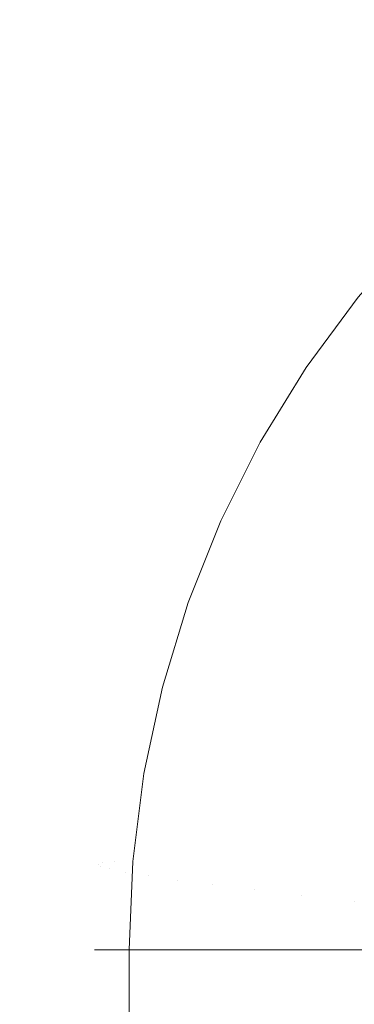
# Model space of a CAD drawing. Header units: inches. Extents: x -412 to -304, y -62 to 18.
# Tile 331 of 656: x -354.48984 to -354.48204, y -29.33164 to -29.30874. Entities that reach past the tile are written whole.
import ezdxf

# ---------------------------------------------------------------- set-up
doc = ezdxf.new("R2010")
doc.units = ezdxf.units.IN
doc.header["$LTSCALE"] = 32
doc.header["$MEASUREMENT"] = 0
for name, color, linetype, lineweight in [('Black', 7, 'Continuous', 18), ('Drawing', 7, 'Continuous', 18), ('GDSPowerModule-White', 7, 'Continuous', 13), ('None', 7, 'Continuous', 18), ('SolidLine', 7, 'Continuous', 15), ('Wood_1-H', 7, 'Continuous', 13)]:
    doc.layers.add(name, color=color, linetype=linetype, lineweight=lineweight)

# ---------------------------------------------------------------- blocks, each defined once
blk = doc.blocks.new('Group-20')
at = {"layer": 'Black'}
for points in [[(-34.547937, 16.536126, 28.979102), (34.547937, 16.536126, 28.979102), (34.547937, -16.536126, 28.979102), (-34.547937, -16.536126, 28.979102)], [(-34.547937, 16.536126, 27.700787), (34.547937, 16.536126, 27.700787), (34.547937, -16.536126, 27.700787), (-34.547937, -16.536126, 27.700787)]]:
    blk.add_3dface(points, dxfattribs=at)
at = {"layer": 'Wood_1-H'}
for points in [[(-35.964937, 17.953126, 28.998787), (35.964937, 17.953126, 28.998787), (35.964937, -17.953126, 28.998787), (-35.964937, -17.953126, 28.998787)], [(-35.964937, 17.953126, 28.979102), (35.964937, 17.953126, 28.979102), (35.964937, -17.953126, 28.979102), (-35.964937, -17.953126, 28.979102)]]:
    blk.add_3dface(points, dxfattribs=at)
blk = doc.blocks.new('MpHtAdjTrough-1095 (3D)')
at = {"layer": 'Black'}
for points in [[(-17.362205, 7.156693, -4.03907), (17.362205, 7.156693, -4.03907), (17.362205, 2.599737, -4.03907), (-17.362205, 2.599737, -4.03907)], [(17.362205, 7.156693, -3.979228), (-17.362205, 7.156693, -3.979228), (-17.362205, 2.619965, -3.979228), (17.362205, 2.619965, -3.979228)]]:
    blk.add_3dface(points, dxfattribs=at)
blk = doc.blocks.new('MP-Hardwire (3D)')
at = {"layer": 'Black'}
for points, invisible_edges in [([(5.427785, 0.767656), (5.427785, 0.82644), (-6.796133, 0.580648), (-6.796133, 0.364113)], 10), ([(5.427785, 0.767656), (-6.892436, -0.275988), (-6.884715, -0.275651)], 9), ([(-6.797479, 0.348731), (-6.892436, -0.275988), (5.427785, 0.767656)], 11), ([(-6.884715, -0.275651), (5.66357, 0.319822), (5.660001, 0.326676), (5.427785, 0.767656)], 13), ([(5.427785, 0.767656), (-6.79647, 0.356392), (-6.797479, 0.348731)], 9), ([(-6.796133, 0.364113), (-6.79647, 0.356392), (5.427785, 0.767656)], 10)]:
    blk.add_3dface(points, dxfattribs=dict(at, invisible_edges=invisible_edges))
blk.add_3dface([(-4.138306, -0.433046, -1.064714), (-4.138306, 0.433096, -1.064714), (-3.783975, 0.433096, -1.064714), (-3.783975, -0.433046, -1.064714)], dxfattribs=at)
at = {"layer": 'GDSPowerModule-White'}
for points, invisible_edges in [([(-3.827282, 0.415172, -1.487558), (-3.827282, 0.415263, -1.48961), (-4.094999, 0.415263, -1.48961), (-4.094999, 0.41525, -1.489305)], 10), ([(-4.094999, 0.415263, -1.48961), (-3.827282, 0.415263, -1.48961), (-3.827282, 0.415176, -1.491661), (-4.094999, 0.415176, -1.491661)], 5), ([(-4.094999, 0.41525, -1.489305), (-4.094999, 0.415172, -1.487558), (-3.827282, 0.415172, -1.487558)], 10), ([(-3.827282, 0.415263, -1.48961), (-3.825286, 0.415177, -1.489327), (-3.825335, 0.415125, -1.491279)], 11), ([(-3.825335, 0.415125, -1.491279), (-3.827282, 0.415176, -1.491661), (-3.827282, 0.415263, -1.48961)], 9), ([(-3.825286, 0.415177, -1.489327), (-3.827282, 0.415263, -1.48961), (-3.827282, 0.415172, -1.487558)], 9), ([(-3.827282, 0.415176, -1.491661), (-3.827282, 0.41491, -1.493698), (-4.094999, 0.41491, -1.493698), (-4.094999, 0.414976, -1.493195)], 10), ([(-4.094999, 0.414976, -1.493195), (-4.094999, 0.415176, -1.491661), (-3.827282, 0.415176, -1.491661)], 10), ([(-4.094999, 0.414903, -1.485522), (-3.827282, 0.414903, -1.485522), (-3.827282, 0.415172, -1.487558), (-4.094999, 0.415172, -1.487558)], 5), ([(-3.827282, 0.415172, -1.487558), (-3.825252, 0.415068, -1.487378), (-3.825286, 0.415177, -1.489327)], 11), ([(-3.827282, 0.415176, -1.491661), (-3.825335, 0.415125, -1.491279), (-3.825397, 0.414913, -1.493218)], 11), ([(-3.825397, 0.414913, -1.493218), (-3.827282, 0.41491, -1.493698), (-3.827282, 0.415176, -1.491661)], 9), ([(-3.825252, 0.415068, -1.487378), (-3.827282, 0.415172, -1.487558), (-3.827282, 0.414903, -1.485522)], 9), ([(-3.827282, 0.414903, -1.485522), (-3.82523, 0.414799, -1.485445), (-3.825252, 0.415068, -1.487378)], 11), ([(-3.823526, 0.414675, -1.493282), (-3.825397, 0.414913, -1.493218), (-3.825335, 0.415125, -1.491279), (-3.823403, 0.414879, -1.491344)], 15), ([(-3.823403, 0.414879, -1.491344), (-3.825335, 0.415125, -1.491279), (-3.825286, 0.415177, -1.489327), (-3.823306, 0.414925, -1.489395)], 15), ([(-3.823306, 0.414925, -1.489395), (-3.825286, 0.415177, -1.489327), (-3.825252, 0.415068, -1.487378), (-3.823236, 0.414811, -1.487447)], 15), ([(-3.823236, 0.414811, -1.487447), (-3.825252, 0.415068, -1.487378), (-3.82523, 0.414799, -1.485445), (-3.823194, 0.41454, -1.485514)], 15), ([(-4.094999, 0.41491, -1.493698), (-3.827282, 0.41491, -1.493698), (-3.827282, 0.414469, -1.495704), (-4.094999, 0.414469, -1.495704)], 5), ([(-3.827282, 0.414881, -1.485423), (-3.827282, 0.414903, -1.485522), (-4.094999, 0.414903, -1.485522), (-4.094999, 0.414881, -1.485423)], 10), ([(-4.094999, 0.414881, -1.485423), (-4.094999, 0.414458, -1.483517), (-3.827282, 0.414458, -1.483517), (-3.827282, 0.414881, -1.485423)], 8), ([(-3.827282, 0.41491, -1.493698), (-3.825397, 0.414913, -1.493218), (-3.825472, 0.414542, -1.495134)], 11), ([(-3.825472, 0.414542, -1.495134), (-3.827282, 0.414469, -1.495704), (-3.827282, 0.41491, -1.493698)], 9), ([(-3.827282, 0.414903, -1.485522), (-3.827282, 0.414881, -1.485423), (-3.82523, 0.414799, -1.485445)], 10), ([(-3.82523, 0.414799, -1.485445), (-3.827282, 0.414881, -1.485423), (-3.827282, 0.414458, -1.483517), (-3.825223, 0.414371, -1.48354)], 9), ([(-3.823675, 0.414313, -1.495195), (-3.825472, 0.414542, -1.495134), (-3.825397, 0.414913, -1.493218), (-3.823526, 0.414675, -1.493282)], 15), ([(-3.823194, 0.41454, -1.485514), (-3.82523, 0.414799, -1.485445), (-3.825223, 0.414371, -1.48354), (-3.82318, 0.414111, -1.483609)], 11), ([(-3.821683, 0.41428, -1.493388), (-3.823526, 0.414675, -1.493282), (-3.823403, 0.414879, -1.491344), (-3.8215, 0.414472, -1.491454)], 15), ([(-3.8215, 0.414472, -1.491454), (-3.823403, 0.414879, -1.491344), (-3.823306, 0.414925, -1.489395), (-3.821356, 0.414507, -1.489507)], 15), ([(-3.821356, 0.414507, -1.489507), (-3.823306, 0.414925, -1.489395), (-3.823236, 0.414811, -1.487447), (-3.821252, 0.414386, -1.487561)], 15), ([(-3.821252, 0.414386, -1.487561), (-3.823236, 0.414811, -1.487447), (-3.823194, 0.41454, -1.485514), (-3.821189, 0.41411, -1.485629)], 15), ([(-3.827282, 0.414469, -1.495704), (-3.825472, 0.414542, -1.495134), (-3.825559, 0.414014, -1.497011)], 11), ([(-3.823848, 0.413796, -1.49707), (-3.825559, 0.414014, -1.497011), (-3.825472, 0.414542, -1.495134), (-3.823675, 0.414313, -1.495195)], 15), ([(-3.821905, 0.413934, -1.495296), (-3.823675, 0.414313, -1.495195), (-3.823526, 0.414675, -1.493282), (-3.821683, 0.41428, -1.493388)], 15), ([(-3.821189, 0.41411, -1.485629), (-3.823194, 0.41454, -1.485514), (-3.82318, 0.414111, -1.483609), (-3.821168, 0.413681, -1.483725)], 11), ([(-3.827282, 0.414469, -1.495704), (-3.827282, 0.413855, -1.497664), (-4.094999, 0.413855, -1.497664), (-4.094999, 0.414067, -1.496986)], 10), ([(-4.094999, 0.414067, -1.496986), (-4.094999, 0.414469, -1.495704), (-3.827282, 0.414469, -1.495704)], 10), ([(-3.825559, 0.414014, -1.497011), (-3.827282, 0.413855, -1.497664), (-3.827282, 0.414469, -1.495704)], 9), ([(-3.825223, 0.36115, -1.284915), (-3.825223, 0.414371, -1.48354), (-3.827282, 0.414458, -1.483517), (-3.827282, 0.361237, -1.284891)], 1), ([(-3.82318, 0.36089, -1.284984), (-3.82318, 0.414111, -1.483609), (-3.825223, 0.414371, -1.48354), (-3.825223, 0.36115, -1.284915)], 5), ([(-3.822164, 0.413436, -1.497166), (-3.823848, 0.413796, -1.49707), (-3.823675, 0.414313, -1.495195), (-3.821905, 0.413934, -1.495296)], 15), ([(-3.819884, 0.413732, -1.493535), (-3.821683, 0.41428, -1.493388), (-3.8215, 0.414472, -1.491454), (-3.819641, 0.413905, -1.491605)], 15), ([(-3.819641, 0.413905, -1.491605), (-3.8215, 0.414472, -1.491454), (-3.821356, 0.414507, -1.489507), (-3.81945, 0.413927, -1.489662)], 15), ([(-3.81945, 0.413927, -1.489662), (-3.821356, 0.414507, -1.489507), (-3.821252, 0.414386, -1.487561), (-3.819313, 0.413796, -1.487719)], 15), ([(-3.819313, 0.413796, -1.487719), (-3.821252, 0.414386, -1.487561), (-3.821189, 0.41411, -1.485629), (-3.819231, 0.413514, -1.485789)], 15), ([(-3.821168, 0.360459, -1.2851), (-3.821168, 0.413681, -1.483725), (-3.82318, 0.414111, -1.483609), (-3.82318, 0.36089, -1.284984)], 5), ([(-3.820177, 0.413408, -1.495437), (-3.821905, 0.413934, -1.495296), (-3.821683, 0.41428, -1.493388), (-3.819884, 0.413732, -1.493535)], 15), ([(-3.819231, 0.413514, -1.485789), (-3.821189, 0.41411, -1.485629), (-3.821168, 0.413681, -1.483725), (-3.819203, 0.413082, -1.483885)], 11), ([(-4.094999, 0.413855, -1.497664), (-3.827282, 0.413855, -1.497664), (-3.827282, 0.413073, -1.499563), (-4.094999, 0.413073, -1.499563)], 5), ([(-3.827282, 0.413855, -1.497664), (-3.825559, 0.414014, -1.497011), (-3.825658, 0.413334, -1.498839)], 11), ([(-3.825658, 0.413334, -1.498839), (-3.827282, 0.413073, -1.499563), (-3.827282, 0.413855, -1.497664)], 9), ([(-3.824045, 0.413129, -1.498894), (-3.825658, 0.413334, -1.498839), (-3.825559, 0.414014, -1.497011), (-3.823848, 0.413796, -1.49707)], 15), ([(-3.820519, 0.412935, -1.497301), (-3.822164, 0.413436, -1.497166), (-3.821905, 0.413934, -1.495296), (-3.820177, 0.413408, -1.495437)], 15), ([(-3.81814, 0.413034, -1.493722), (-3.819884, 0.413732, -1.493535), (-3.819641, 0.413905, -1.491605), (-3.81784, 0.413185, -1.491798)], 15), ([(-3.81784, 0.413185, -1.491798), (-3.819641, 0.413905, -1.491605), (-3.81945, 0.413927, -1.489662), (-3.817605, 0.413188, -1.48986)], 15), ([(-3.817605, 0.413188, -1.48986), (-3.81945, 0.413927, -1.489662), (-3.819313, 0.413796, -1.487719), (-3.817435, 0.413045, -1.487921)], 15), ([(-3.822458, 0.412789, -1.498985), (-3.824045, 0.413129, -1.498894), (-3.823848, 0.413796, -1.49707), (-3.822164, 0.413436, -1.497166)], 15), ([(-3.819203, 0.359861, -1.28526), (-3.819203, 0.413082, -1.483885), (-3.821168, 0.413681, -1.483725), (-3.821168, 0.360459, -1.2851)], 5), ([(-3.818502, 0.412738, -1.495617), (-3.820177, 0.413408, -1.495437), (-3.819884, 0.413732, -1.493535), (-3.81814, 0.413034, -1.493722)], 15), ([(-3.817435, 0.413045, -1.487921), (-3.819313, 0.413796, -1.487719), (-3.819231, 0.413514, -1.485789), (-3.817333, 0.412755, -1.485993)], 15), ([(-3.820907, 0.412316, -1.499111), (-3.822458, 0.412789, -1.498985), (-3.822164, 0.413436, -1.497166), (-3.820519, 0.412935, -1.497301)], 15), ([(-3.818925, 0.412297, -1.497471), (-3.820519, 0.412935, -1.497301), (-3.820177, 0.413408, -1.495437), (-3.818502, 0.412738, -1.495617)], 15), ([(-3.817333, 0.412755, -1.485993), (-3.819231, 0.413514, -1.485789), (-3.819203, 0.413082, -1.483885), (-3.817299, 0.41232, -1.484089)], 11), ([(-3.827282, 0.413073, -1.499563), (-3.825658, 0.413334, -1.498839), (-3.825768, 0.412505, -1.500603)], 11), ([(-3.824264, 0.412314, -1.500654), (-3.825768, 0.412505, -1.500603), (-3.825658, 0.413334, -1.498839), (-3.824045, 0.413129, -1.498894)], 15), ([(-3.816466, 0.412193, -1.493947), (-3.81814, 0.413034, -1.493722), (-3.81784, 0.413185, -1.491798), (-3.816111, 0.412316, -1.492031)], 15), ([(-3.816111, 0.412316, -1.492031), (-3.81784, 0.413185, -1.491798), (-3.817605, 0.413188, -1.48986), (-3.815833, 0.412297, -1.490099)], 15), ([(-3.815833, 0.412297, -1.490099), (-3.817605, 0.413188, -1.48986), (-3.817435, 0.413045, -1.487921), (-3.815632, 0.412138, -1.488163)], 15), ([(-4.094999, 0.412549, -1.500576), (-4.094999, 0.413073, -1.499563), (-3.827282, 0.413073, -1.499563), (-3.827282, 0.412549, -1.500576)], 10), ([(-3.825768, 0.412505, -1.500603), (-3.827282, 0.412549, -1.500576), (-3.827282, 0.413073, -1.499563)], 9), ([(-3.822784, 0.411997, -1.500739), (-3.824264, 0.412314, -1.500654), (-3.824045, 0.413129, -1.498894), (-3.822458, 0.412789, -1.498985)], 15), ([(-3.819404, 0.411715, -1.499272), (-3.820907, 0.412316, -1.499111), (-3.820519, 0.412935, -1.497301), (-3.818925, 0.412297, -1.497471)], 15), ([(-3.817299, 0.359099, -1.285464), (-3.817299, 0.41232, -1.484089), (-3.819203, 0.413082, -1.483885), (-3.819203, 0.359861, -1.28526)], 5), ([(-3.816895, 0.411929, -1.495834), (-3.818502, 0.412738, -1.495617), (-3.81814, 0.413034, -1.493722), (-3.816466, 0.412193, -1.493947)], 15), ([(-3.815632, 0.412138, -1.488163), (-3.817435, 0.413045, -1.487921), (-3.817333, 0.412755, -1.485993), (-3.815512, 0.411839, -1.486238)], 15), ([(-3.821338, 0.411556, -1.500857), (-3.822784, 0.411997, -1.500739), (-3.822458, 0.412789, -1.498985), (-3.820907, 0.412316, -1.499111)], 15), ([(-3.817394, 0.411528, -1.497678), (-3.818925, 0.412297, -1.497471), (-3.818502, 0.412738, -1.495617), (-3.816895, 0.411929, -1.495834)], 15), ([(-3.815512, 0.411839, -1.486238), (-3.817333, 0.412755, -1.485993), (-3.817299, 0.41232, -1.484089), (-3.815471, 0.411401, -1.484336)], 11), ([(-3.827282, 0.412549, -1.500576), (-3.827282, 0.41213, -1.501387), (-4.094999, 0.41213, -1.501387), (-4.094999, 0.412549, -1.500576)], 10), ([(-3.827282, 0.41213, -1.501387), (-3.827282, 0.412549, -1.500576), (-3.825768, 0.412505, -1.500603)], 10), ([(-3.827282, 0.41213, -1.501387), (-3.825768, 0.412505, -1.500603), (-3.825888, 0.411534, -1.502292)], 11), ([(-3.824504, 0.411358, -1.50234), (-3.825888, 0.411534, -1.502292), (-3.825768, 0.412505, -1.500603), (-3.824264, 0.412314, -1.500654)], 15), ([(-3.823141, 0.411066, -1.502418), (-3.824504, 0.411358, -1.50234), (-3.824264, 0.412314, -1.500654), (-3.822784, 0.411997, -1.500739)], 15), ([(-3.819937, 0.410996, -1.501007), (-3.821338, 0.411556, -1.500857), (-3.820907, 0.412316, -1.499111), (-3.819404, 0.411715, -1.499272)], 15), ([(-3.817962, 0.41099, -1.499467), (-3.819404, 0.411715, -1.499272), (-3.818925, 0.412297, -1.497471), (-3.817394, 0.411528, -1.497678)], 15), ([(-3.815471, 0.35818, -1.28571), (-3.815471, 0.411401, -1.484336), (-3.817299, 0.41232, -1.484089), (-3.817299, 0.359099, -1.285464)], 5), ([(-3.814874, 0.411213, -1.49421), (-3.816466, 0.412193, -1.493947), (-3.816111, 0.412316, -1.492031), (-3.814467, 0.411304, -1.492302)], 15), ([(-3.814467, 0.411304, -1.492302), (-3.816111, 0.412316, -1.492031), (-3.815833, 0.412297, -1.490099), (-3.814148, 0.411261, -1.490377)], 15), ([(-3.814148, 0.411261, -1.490377), (-3.815833, 0.412297, -1.490099), (-3.815632, 0.412138, -1.488163), (-3.813918, 0.411083, -1.488446)], 15), ([(-4.094999, 0.411574, -1.502265), (-4.094999, 0.41213, -1.501387), (-3.827282, 0.41213, -1.501387), (-3.827282, 0.411574, -1.502265)], 10), ([(-3.825888, 0.411534, -1.502292), (-3.827282, 0.411574, -1.502265), (-3.827282, 0.41213, -1.501387)], 9), ([(-3.815366, 0.410989, -1.496086), (-3.816895, 0.411929, -1.495834), (-3.816466, 0.412193, -1.493947), (-3.814874, 0.411213, -1.49421)], 15), ([(-3.813918, 0.411083, -1.488446), (-3.815632, 0.412138, -1.488163), (-3.815512, 0.411839, -1.486238), (-3.813779, 0.410773, -1.486524)], 15), ([(-3.82181, 0.410661, -1.502526), (-3.823141, 0.411066, -1.502418), (-3.822784, 0.411997, -1.500739), (-3.821338, 0.411556, -1.500857)], 15), ([(-3.815939, 0.410632, -1.497918), (-3.817394, 0.411528, -1.497678), (-3.816895, 0.411929, -1.495834), (-3.815366, 0.410989, -1.496086)], 15), ([(-3.813779, 0.410773, -1.486524), (-3.815512, 0.411839, -1.486238), (-3.815471, 0.411401, -1.484336), (-3.813733, 0.410332, -1.484622)], 11), ([(-3.827282, 0.411574, -1.502265), (-3.827282, 0.411031, -1.503122), (-4.094999, 0.411031, -1.503122), (-4.094999, 0.411574, -1.502265)], 10), ([(-3.827282, 0.411031, -1.503122), (-3.827282, 0.411574, -1.502265), (-3.825888, 0.411534, -1.502292)], 10), ([(-3.820521, 0.410145, -1.502665), (-3.82181, 0.410661, -1.502526), (-3.821338, 0.411556, -1.500857), (-3.819937, 0.410996, -1.501007)], 15), ([(-3.818593, 0.41032, -1.501189), (-3.819937, 0.410996, -1.501007), (-3.819404, 0.411715, -1.499272), (-3.817962, 0.41099, -1.499467)], 15), ([(-3.827282, 0.411031, -1.503122), (-3.825888, 0.411534, -1.502292), (-3.826018, 0.410427, -1.503895)], 11), ([(-3.824763, 0.410267, -1.503938), (-3.826018, 0.410427, -1.503895), (-3.825888, 0.411534, -1.502292), (-3.824504, 0.411358, -1.50234)], 15), ([(-3.823527, 0.410003, -1.504009), (-3.824763, 0.410267, -1.503938), (-3.824504, 0.411358, -1.50234), (-3.823141, 0.411066, -1.502418)], 15), ([(-3.81659, 0.410146, -1.499693), (-3.817962, 0.41099, -1.499467), (-3.817394, 0.411528, -1.497678), (-3.815939, 0.410632, -1.497918)], 15), ([(-3.813733, 0.35711, -1.285997), (-3.813733, 0.410332, -1.484622), (-3.815471, 0.411401, -1.484336), (-3.815471, 0.35818, -1.28571)], 5), ([(-3.813928, 0.409923, -1.496371), (-3.815366, 0.410989, -1.496086), (-3.814874, 0.411213, -1.49421), (-3.813377, 0.410104, -1.494507)], 15), ([(-3.813377, 0.410104, -1.494507), (-3.814874, 0.411213, -1.49421), (-3.814467, 0.411304, -1.492302), (-3.812921, 0.410158, -1.492609)], 15), ([(-3.812921, 0.410158, -1.492609), (-3.814467, 0.411304, -1.492302), (-3.814148, 0.411261, -1.490377), (-3.812563, 0.410086, -1.490692)], 15), ([(-3.812563, 0.410086, -1.490692), (-3.814148, 0.411261, -1.490377), (-3.813918, 0.411083, -1.488446), (-3.812305, 0.409888, -1.488766)], 15), ([(-4.094999, 0.410463, -1.503868), (-4.094999, 0.411031, -1.503122), (-3.827282, 0.411031, -1.503122), (-3.827282, 0.410463, -1.503868)], 10), ([(-3.826018, 0.410427, -1.503895), (-3.827282, 0.410463, -1.503868), (-3.827282, 0.411031, -1.503122)], 9), ([(-3.82232, 0.409635, -1.504108), (-3.823527, 0.410003, -1.504009), (-3.823141, 0.411066, -1.502418), (-3.82181, 0.410661, -1.502526)], 15), ([(-3.819283, 0.409522, -1.502831), (-3.820521, 0.410145, -1.502665), (-3.819937, 0.410996, -1.501007), (-3.818593, 0.41032, -1.501189)], 15), ([(-3.817314, 0.409533, -1.501399), (-3.818593, 0.41032, -1.501189), (-3.817962, 0.41099, -1.499467), (-3.81659, 0.410146, -1.499693)], 15), ([(-3.814571, 0.409618, -1.498189), (-3.815939, 0.410632, -1.497918), (-3.815366, 0.410989, -1.496086), (-3.813928, 0.409923, -1.496371)], 15), ([(-3.812305, 0.409888, -1.488766), (-3.813918, 0.411083, -1.488446), (-3.813779, 0.410773, -1.486524), (-3.81215, 0.409565, -1.486847)], 15), ([(-3.821151, 0.409167, -1.504233), (-3.82232, 0.409635, -1.504108), (-3.82181, 0.410661, -1.502526), (-3.820521, 0.410145, -1.502665)], 15), ([(-3.8153, 0.40919, -1.499949), (-3.81659, 0.410146, -1.499693), (-3.815939, 0.410632, -1.497918), (-3.814571, 0.409618, -1.498189)], 15), ([(-3.81215, 0.409565, -1.486847), (-3.813779, 0.410773, -1.486524), (-3.813733, 0.410332, -1.484622), (-3.812098, 0.40912, -1.484947)], 11), ([(-3.827282, 0.410463, -1.503868), (-3.827282, 0.409786, -1.504756), (-4.094999, 0.409786, -1.504756), (-4.094999, 0.410463, -1.503868)], 10), ([(-3.827282, 0.409786, -1.504756), (-3.827282, 0.410463, -1.503868), (-3.826018, 0.410427, -1.503895)], 10), ([(-3.826018, 0.410427, -1.503895), (-3.826156, 0.409192, -1.505401), (-3.827282, 0.409786, -1.504756)], 11), ([(-3.825039, 0.409049, -1.505439), (-3.826156, 0.409192, -1.505401), (-3.826018, 0.410427, -1.503895), (-3.824763, 0.410267, -1.503938)], 15), ([(-3.823938, 0.408814, -1.505502), (-3.825039, 0.409049, -1.505439), (-3.824763, 0.410267, -1.503938), (-3.823527, 0.410003, -1.504009)], 15), ([(-3.818106, 0.408798, -1.503026), (-3.819283, 0.409522, -1.502831), (-3.818593, 0.41032, -1.501189), (-3.817314, 0.409533, -1.501399)], 15), ([(-3.812098, 0.355898, -1.286322), (-3.812098, 0.40912, -1.484947), (-3.813733, 0.410332, -1.484622), (-3.813733, 0.35711, -1.285997)], 5), ([(-3.822863, 0.408486, -1.50559), (-3.823938, 0.408814, -1.505502), (-3.823527, 0.410003, -1.504009), (-3.82232, 0.409635, -1.504108)], 15), ([(-3.820028, 0.408603, -1.504384), (-3.821151, 0.409167, -1.504233), (-3.820521, 0.410145, -1.502665), (-3.819283, 0.409522, -1.502831)], 15), ([(-3.816111, 0.408641, -1.501638), (-3.817314, 0.409533, -1.501399), (-3.81659, 0.410146, -1.499693), (-3.8153, 0.40919, -1.499949)], 15), ([(-3.812592, 0.40874, -1.496688), (-3.813928, 0.409923, -1.496371), (-3.813377, 0.410104, -1.494507), (-3.811986, 0.408872, -1.494837)], 15), ([(-3.811986, 0.408872, -1.494837), (-3.813377, 0.410104, -1.494507), (-3.812921, 0.410158, -1.492609), (-3.811484, 0.408886, -1.49295)], 15), ([(-3.811484, 0.408886, -1.49295), (-3.812921, 0.410158, -1.492609), (-3.812563, 0.410086, -1.490692), (-3.81109, 0.408782, -1.491041)], 15), ([(-3.81109, 0.408782, -1.491041), (-3.812563, 0.410086, -1.490692), (-3.812305, 0.409888, -1.488766), (-3.810807, 0.408561, -1.489122)], 15), ([(-3.827282, 0.409786, -1.504756), (-3.827282, 0.408403, -1.506275), (-4.094999, 0.408403, -1.506275), (-4.094999, 0.409223, -1.505374)], 10), ([(-4.094999, 0.409223, -1.505374), (-4.094999, 0.409786, -1.504756), (-3.827282, 0.409786, -1.504756)], 10), ([(-3.827282, 0.408403, -1.506275), (-3.827282, 0.409786, -1.504756), (-3.826156, 0.409192, -1.505401)], 10), ([(-3.813299, 0.408492, -1.498491), (-3.814571, 0.409618, -1.498189), (-3.813928, 0.409923, -1.496371), (-3.812592, 0.40874, -1.496688)], 15), ([(-3.810807, 0.408561, -1.489122), (-3.812305, 0.409888, -1.488766), (-3.81215, 0.409565, -1.486847), (-3.810636, 0.408225, -1.487206)], 15), ([(-3.821822, 0.40807, -1.505701), (-3.822863, 0.408486, -1.50559), (-3.82232, 0.409635, -1.504108), (-3.821151, 0.409167, -1.504233)], 15), ([(-3.81896, 0.407946, -1.50456), (-3.820028, 0.408603, -1.504384), (-3.819283, 0.409522, -1.502831), (-3.818106, 0.408798, -1.503026)], 15), ([(-3.816998, 0.407977, -1.503245), (-3.818106, 0.408798, -1.503026), (-3.817314, 0.409533, -1.501399), (-3.816111, 0.408641, -1.501638)], 15), ([(-3.814101, 0.408128, -1.500233), (-3.8153, 0.40919, -1.499949), (-3.814571, 0.409618, -1.498189), (-3.813299, 0.408492, -1.498491)], 15), ([(-3.810636, 0.408225, -1.487206), (-3.81215, 0.409565, -1.486847), (-3.812098, 0.40912, -1.484947), (-3.810579, 0.407775, -1.485307)], 11)]:
    blk.add_3dface(points, dxfattribs=dict(at, invisible_edges=invisible_edges))
blk.add_3dface([(-3.827282, 0.361237, -1.284891), (-3.827282, 0.414458, -1.483517), (-4.094999, 0.414458, -1.483517), (-4.094999, 0.361237, -1.284891)], dxfattribs=at)
blk = doc.blocks.new('Group-23')
at = {"layer": 'None'}
blk.add_blockref('Group-20', (0, 0), dxfattribs=at)
at = {"layer": 'SolidLine', "color": 7}
blk.add_blockref('MpHtAdjTrough-1095 (3D)', (0, 0, 27.700787), dxfattribs=at)
at = {"layer": 'SolidLine', "color": 7, "rotation": 180}
blk.add_blockref('MP-Hardwire (3D)', (0, 4, 27.700787), dxfattribs=at)
blk = doc.blocks.new('MP Ht Adju Rect Table (3D)')
at = {"layer": 'None'}
blk.add_blockref('Group-23', (0, 0), dxfattribs=at)
at = {"layer": 'Drawing', "color": 0, "flags": 1}
for tag in ['Catalog', 'FinishGroup', 'Option1', 'Option2', 'Option3', 'Option4', 'Option5', 'Option6', 'Option7', 'Option8', 'Option9', 'Option10', 'Option11', 'Option12', 'Discount', 'Custom', 'Item2', 'Item3', 'Item6', 'Item9', 'Item10', 'Item12', 'Item13', 'Item16', 'Item19', 'Item20', 'Item21', 'Item22', 'Item23', 'Item24', 'Item25', 'Item8', 'Item18', 'Tag', 'Item1', 'Item4', 'Item5', 'Item7', 'Item11', 'Item14', 'Item15', 'Item17']:
    blk.add_attdef(tag, (-16.606637, -46.530556), '', height=0.007087, dxfattribs=at)

msp = doc.modelspace()

# ---------------------------------------------------------------- block references
at = {"layer": 'Drawing', "rotation": 270}
msp.add_blockref('MP Ht Adju Rect Table (3D)', (-358.072835, -25.503092), dxfattribs=at)

doc.saveas('drawing.dxf')
